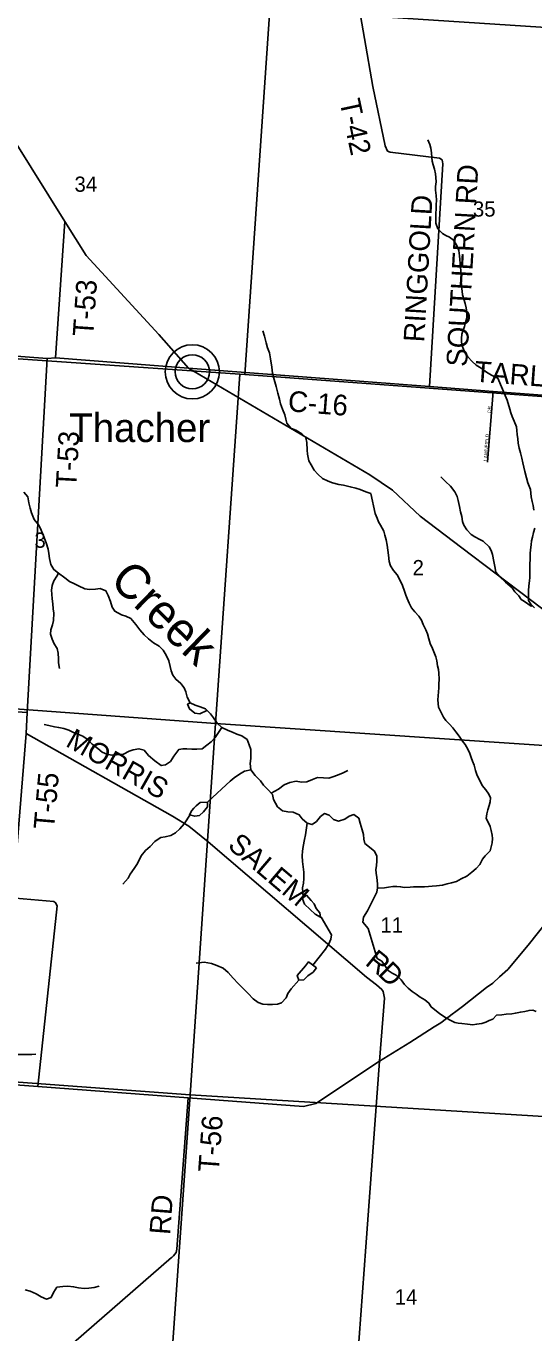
# Model space of a CAD drawing. Extents: x 1643459 to 2064572, y 425441 to 780708.
# Drawn here: x 1857784 to 1865157, y 555768 to 574746 of the extents above; entities that cross this region are included whole.
import ezdxf

# ---------------------------------------------------------------- set-up
doc = ezdxf.new("R2010")
doc.units = 0
for name, color, linetype in [('GE_P_Alignment_100_Curve_Data', 7, 'Continuous'), ('GM_X_Adjacent_County', 7, 'Continuous'), ('GM_X_City_Street', 7, 'Continuous'), ('GM_X_County', 7, 'Continuous'), ('GM_X_Interchange_Ramps', 7, 'Continuous'), ('GM_X_Major_River', 7, 'Continuous'), ('GM_X_Major_River_Text', 7, 'Continuous'), ('GM_X_Minor_Lake', 7, 'Continuous'), ('GM_X_Rail_Line', 7, 'Continuous'), ('GM_X_Section_Text', 7, 'Continuous'), ('GM_X_State_Route', 7, 'Continuous'), ('GM_X_Township', 7, 'Continuous'), ('GM_X_Township_ROW', 7, 'Continuous'), ('GM_X_Township_Subdivision_Text', 7, 'Continuous'), ('GM_X_US_Route', 7, 'Continuous'), ('RD_X_Text', 7, 'Continuous')]:
    doc.layers.add(name, color=color, linetype=linetype)

msp = doc.modelspace()

# ---------------------------------------------------------------- linework, layer by layer
at = {"layer": 'GE_P_Alignment_100_Curve_Data'}
for radius in [393, 249]:
    msp.add_circle((1860197, 569725), radius, dxfattribs=at)
at = {"layer": 'GM_X_City_Street'}
for points in [[(1872389, 576439), (1871789, 568904), (1871699, 568906), (1866325, 569307), (1864565, 569438), (1863642, 569513), (1860143, 569780), (1858213, 569927), (1858092, 569921), (1855712, 570098), (1855635, 570110), (1853339, 570225), (1852697, 570271), (1851365, 570353), (1851230, 570338), (1850122, 570435), (1850286, 573130), (1850599, 577831)], [(1843248, 570866), (1845450, 570731), (1847249, 570616), (1849898, 570458), (1849968, 570443), (1850122, 570435), (1851230, 570338), (1851365, 570353), (1852697, 570271), (1853339, 570225), (1855635, 570110), (1855712, 570098), (1858092, 569921), (1858213, 569927), (1860143, 569780), (1863642, 569513), (1864565, 569438), (1866325, 569307), (1871699, 568906), (1871789, 568904), (1871189, 560836), (1870936, 557440), (1870510, 551709)]]:
    msp.add_lwpolyline(points, dxfattribs=at)
at = {"layer": 'GM_X_County'}
msp.add_lwpolyline([(1864484, 568413), (1864565, 569438)], dxfattribs=at)
at = {"layer": 'GM_X_Major_River_Text'}
for points in [[(1863642, 569513), (1863833, 572748), (1863824, 572803), (1863786, 572829), (1863069, 572916), (1863033, 572931), (1863000, 573007), (1862819, 573867), (1862578, 575269), (1862531, 575351), (1862497, 575355), (1862375, 575348), (1862349, 575417), (1862453, 577912)], [(1858345, 571907), (1858213, 569927)], [(1858092, 569921), (1857801, 564776)], [(1849519, 565339), (1857801, 564776)], [(1857801, 564776), (1857787, 564473), (1859908, 563270), (1860145, 563129), (1860427, 562899), (1862727, 560936), (1862872, 560823), (1862949, 560753), (1862969, 560725), (1862986, 560630), (1862916, 559716)], [(1857787, 564473), (1857599, 562198), (1857594, 562116), (1857630, 562083), (1858187, 562031), (1858213, 562014), (1858233, 561970), (1857954, 559347)], [(1864004, 560421), (1864119, 560508), (1864470, 560783), (1864563, 560848), (1864658, 560940), (1864778, 561043), (1865072, 561400), (1865395, 561800), (1865696, 562158), (1865834, 562345), (1866017, 562519), (1866154, 562636), (1866330, 562797), (1866402, 562938), (1866626, 563225), (1867005, 563630), (1867749, 564341)], [(1857954, 559347), (1860135, 559183), (1861810, 559057), (1861992, 559098), (1862916, 559716), (1863358, 559984), (1863711, 560212), (1863808, 560273), (1863992, 560413), (1864004, 560421)], [(1849444, 559910), (1852612, 559726), (1854517, 559603), (1857954, 559347)], [(1862916, 559716), (1862715, 557017), (1862259, 550763)], [(1860135, 559183), (1859971, 556983), (1859965, 556933), (1859925, 556888), (1859898, 556864)], [(1859898, 556864), (1859897, 556864), (1857192, 554514), (1857090, 554421), (1856429, 554054), (1856379, 554026), (1856295, 554025), (1853603, 554223)]]:
    msp.add_lwpolyline(points, dxfattribs=at)
at = {"layer": 'GM_X_Minor_Lake'}
for points in [[(1855516, 570253), (1855571, 570155), (1855635, 570110), (1855712, 570098), (1858092, 569921), (1858213, 569927), (1860143, 569780)], [(1860143, 569780), (1863642, 569513), (1864565, 569438), (1866325, 569307), (1871699, 568906), (1871789, 568904), (1871877, 568896)]]:
    msp.add_lwpolyline(points, dxfattribs=at)
at = {"layer": 'GM_X_Rail_Line'}
msp.add_line((1860197, 569725), (1860197, 569725), dxfattribs=at)
at = {"layer": 'GM_X_State_Route'}
for points in [[(1861701, 580329), (1867222, 579986), (1866742, 574635), (1861324, 574987)], [(1855911, 575387), (1861324, 574987), (1860960, 569686), (1860886, 569691), (1855494, 570065)], [(1861324, 574987), (1866742, 574635), (1866313, 569289), (1860960, 569686)], [(1855494, 570065), (1860886, 569691), (1860536, 564618), (1855101, 565016), (1855414, 570061)], [(1860886, 569691), (1860960, 569686), (1866313, 569289), (1866393, 569280), (1866098, 564247), (1860536, 564618)], [(1855101, 565016), (1860536, 564618), (1860164, 559226), (1854721, 559628)], [(1866098, 564247), (1865614, 558892), (1860164, 559226), (1860536, 564618)], [(1854721, 559628), (1860164, 559226), (1859790, 553839), (1854349, 554212)], [(1860164, 559226), (1865614, 558892), (1865211, 553484), (1859790, 553839)]]:
    msp.add_lwpolyline(points, close=True, dxfattribs=at)
at = {"layer": 'GM_X_Township_Subdivision_Text'}
for points in [[(1860221, 563389), (1860188, 563353), (1860156, 563289), (1860232, 563271), (1860304, 563282), (1860362, 563334), (1860419, 563410), (1860419, 563473)], [(1860419, 563473), (1860313, 563469), (1860253, 563424)], [(1860253, 563424), (1860221, 563389)], [(1861853, 562124), (1861795, 562071), (1861827, 561992), (1861910, 561915), (1861982, 561851), (1862060, 561804), (1862050, 561870), (1861996, 561933), (1861967, 561999), (1861924, 562047)], [(1861924, 562047), (1861853, 562124)], [(1861841, 561098), (1861720, 560957), (1861742, 560891), (1861816, 560896), (1861874, 560954), (1861951, 561006), (1862000, 561071)], [(1862000, 561071), (1861886, 561155), (1861841, 561098)]]:
    msp.add_lwpolyline(points, dxfattribs=at)
at = {"layer": 'GM_X_US_Route'}
for points in [[(1864767, 569312), (1864633, 569632), (1864543, 569678), (1864471, 569722), (1864393, 569776), (1864319, 569821), (1864259, 569873), (1864197, 569945), (1864159, 569995), (1864135, 570052), (1864116, 570102), (1864108, 570156), (1864104, 570208), (1864112, 570274), (1864128, 570329), (1864150, 570383), (1864164, 570441), (1864182, 570511), (1864182, 570588), (1864174, 570654), (1864157, 570718), (1864141, 570782), (1864121, 570843), (1864115, 570899), (1864107, 570969), (1864101, 571056), (1864101, 571132), (1864095, 571190), (1864093, 571246), (1864087, 571300), (1864084, 571357), (1864078, 571409), (1864066, 571485), (1864032, 571570), (1863988, 571636), (1863934, 571680), (1863878, 571704), (1863828, 571732), (1863764, 571801), (1863732, 571885), (1863732, 571951), (1863734, 572025), (1863736, 572092), (1863738, 572148), (1863741, 572216), (1863737, 572288), (1863731, 572363), (1863729, 572417), (1863737, 572483), (1863735, 572548), (1863729, 572600), (1863715, 572666), (1863697, 572730), (1863681, 572784), (1863677, 572839), (1863672, 572905), (1863660, 572975), (1863646, 573027), (1863618, 573096)], [(1862791, 567957), (1862719, 567983), (1862635, 568018), (1862573, 568034), (1862490, 568057), (1862392, 568078), (1862326, 568090), (1862232, 568115), (1862168, 568137), (1862090, 568178), (1862022, 568237), (1861969, 568299), (1861925, 568374), (1861890, 568434), (1861870, 568529), (1861863, 568589), (1861859, 568697), (1861844, 568766), (1861788, 568826), (1861702, 568877), (1861628, 568908), (1861571, 568978), (1861553, 569040), (1861541, 569103), (1861508, 569185), (1861480, 569258), (1861461, 569328), (1861441, 569414), (1861416, 569513), (1861386, 569616), (1861361, 569706), (1861350, 569792), (1861332, 569913), (1861317, 569999), (1861289, 570074), (1861270, 570144), (1861244, 570241), (1861223, 570319)], [(1865158, 567716), (1865148, 567782), (1865134, 567844), (1865120, 567910), (1865106, 568015), (1865068, 568111), (1865050, 568184), (1865026, 568276), (1865010, 568341), (1864998, 568405), (1864980, 568471), (1864962, 568548), (1864942, 568616), (1864930, 568688), (1864922, 568752), (1864914, 568815), (1864908, 568871), (1864904, 568925), (1864870, 569008), (1864842, 569074), (1864824, 569132), (1864806, 569185), (1864767, 569312)], [(1865135, 566327), (1865117, 566320), (1865022, 566389), (1864972, 566419), (1864938, 566470), (1864881, 566530), (1864841, 566587), (1864744, 566672), (1864665, 566750), (1864607, 566817), (1864591, 566899), (1864575, 566970), (1864557, 567072), (1864537, 567128), (1864507, 567185), (1864420, 567264), (1864370, 567292), (1864301, 567327), (1864247, 567361), (1864184, 567430), (1864140, 567496), (1864122, 567553), (1864110, 567625), (1864092, 567693), (1864076, 567768), (1864056, 567856), (1864042, 567916), (1864010, 567983), (1863947, 568065), (1863873, 568134), (1863804, 568199)], [(1857751, 567979), (1857811, 567912), (1857824, 567822), (1857842, 567746), (1857863, 567679), (1857901, 567579), (1857970, 567496), (1858002, 567426), (1858037, 567345), (1858075, 567242), (1858102, 567152), (1858116, 567088), (1858123, 567015), (1858143, 566929), (1858186, 566852), (1858254, 566802), (1858344, 566731), (1858413, 566678), (1858487, 566648), (1858547, 566615), (1858635, 566576), (1858705, 566566), (1858793, 566569), (1858861, 566577), (1858943, 566544), (1858974, 566478), (1859010, 566391), (1859032, 566309), (1859073, 566247), (1859171, 566198), (1859233, 566175), (1859303, 566141), (1859378, 566054), (1859434, 565977), (1859497, 565905), (1859559, 565848), (1859633, 565791), (1859716, 565741), (1859776, 565684), (1859818, 565612), (1859855, 565529), (1859877, 565445), (1859890, 565382), (1859914, 565322), (1859956, 565261), (1860029, 565199), (1860077, 565134), (1860101, 565076), (1860122, 565001), (1860168, 564919), (1860237, 564886), (1860313, 564860), (1860391, 564829), (1860459, 564758), (1860504, 564698), (1860556, 564625), (1860624, 564559), (1860717, 564516), (1860779, 564491), (1860845, 564465), (1860917, 564438), (1860995, 564384), (1861022, 564309), (1861046, 564239), (1861047, 564169), (1861045, 564110), (1861037, 564038), (1861046, 563946), (1861110, 563861), (1861185, 563784), (1861233, 563724), (1861292, 563657), (1861360, 563587), (1861376, 563512), (1861435, 563408), (1861505, 563349), (1861585, 563334), (1861661, 563328), (1861750, 563291), (1861794, 563231)], [(1862854, 567670), (1862791, 567957)], [(1862884, 562224), (1862987, 562229), (1863044, 562239), (1863111, 562250), (1863169, 562252), (1863222, 562246), (1863280, 562235), (1863359, 562241), (1863410, 562244), (1863486, 562244), (1863567, 562247), (1863626, 562251), (1863682, 562254), (1863743, 562260), (1863830, 562271), (1863900, 562287), (1863963, 562302), (1864032, 562324), (1864103, 562362), (1864186, 562403), (1864254, 562461), (1864321, 562514), (1864370, 562570), (1864412, 562646), (1864449, 562698), (1864522, 562768), (1864538, 562828), (1864550, 562886), (1864556, 562948), (1864552, 562998), (1864538, 563064), (1864524, 563123), (1864496, 563173), (1864466, 563237), (1864476, 563304), (1864489, 563362), (1864507, 563428), (1864523, 563480), (1864529, 563538), (1864501, 563592), (1864459, 563653), (1864408, 563717), (1864370, 563792), (1864336, 563862), (1864310, 563937), (1864292, 564013), (1864266, 564071), (1864248, 564122), (1864226, 564182), (1864198, 564244), (1864157, 564311), (1864123, 564363), (1864073, 564432), (1864024, 564498), (1863978, 564553), (1863930, 564609), (1863881, 564660), (1863845, 564710), (1863803, 564795), (1863771, 564853), (1863763, 564962), (1863767, 565022), (1863771, 565076), (1863775, 565138), (1863779, 565190), (1863782, 565264), (1863776, 565349), (1863770, 565403), (1863760, 565455), (1863746, 565529), (1863734, 565586), (1863686, 565706), (1863651, 565779), (1863633, 565847), (1863611, 565922), (1863587, 565978), (1863549, 566056), (1863525, 566117), (1863485, 566177), (1863428, 566238), (1863380, 566300), (1863346, 566367), (1863316, 566433), (1863298, 566483), (1863277, 566542), (1863251, 566620), (1863213, 566705), (1863171, 566777), (1863121, 566842), (1863076, 566908), (1863058, 566971), (1863044, 567063), (1863036, 567135), (1863028, 567206), (1863012, 567286), (1862992, 567352), (1862976, 567413), (1862932, 567497), (1862902, 567547), (1862880, 567600), (1862854, 567670)], [(1865165, 566297), (1865111, 566350), (1865079, 566402), (1865081, 566475), (1865081, 566545), (1865083, 566619), (1865094, 566689), (1865096, 566739), (1865096, 566892), (1865098, 566942), (1865102, 566994), (1865104, 567086), (1865109, 567138), (1865117, 567214), (1865125, 567271), (1865139, 567323), (1865154, 567391), (1865170, 567455)], [(1858254, 566802), (1858228, 566758), (1858187, 566688), (1858163, 566620), (1858153, 566555), (1858158, 566495), (1858164, 566427), (1858171, 566357), (1858179, 566282), (1858185, 566222), (1858180, 566114), (1858168, 566052), (1858141, 565978), (1858139, 565913), (1858160, 565843), (1858192, 565774), (1858234, 565708), (1858249, 565640), (1858255, 565559), (1858256, 565501), (1858270, 565419)], [(1860168, 564919), (1860129, 564897), (1860155, 564829), (1860235, 564766), (1860307, 564759), (1860409, 564805)], [(1860624, 564559), (1860589, 564503), (1860529, 564413), (1860470, 564351), (1860410, 564303), (1860340, 564251), (1860262, 564244), (1860192, 564246), (1860120, 564251), (1860060, 564251), (1860001, 564240), (1859927, 564142), (1859882, 564068), (1859806, 564018), (1859746, 564006), (1859654, 564075), (1859563, 564154), (1859497, 564231), (1859421, 564251), (1859339, 564236), (1859279, 564214), (1859197, 564172), (1859095, 564161), (1859031, 564160), (1858957, 564172), (1858889, 564203), (1858823, 564253), (1858743, 564320), (1858686, 564380), (1858606, 564433), (1858534, 564462), (1858470, 564488), (1858402, 564519), (1858331, 564547), (1858257, 564558), (1858195, 564570), (1858113, 564589), (1858045, 564603)], [(1861046, 563946), (1860954, 563924), (1860884, 563881), (1860807, 563829), (1860747, 563781), (1860687, 563725), (1860622, 563666), (1860556, 563604), (1860418, 563473)], [(1861343, 563608), (1861447, 563664), (1861533, 563726), (1861611, 563762), (1861707, 563779), (1861783, 563767), (1861859, 563772), (1861942, 563806), (1862016, 563833), (1862100, 563827), (1862182, 563824), (1862252, 563848), (1862328, 563877), (1862390, 563899), (1862457, 563933)], [(1860169, 563300), (1860081, 563161), (1860016, 563087), (1859952, 563030), (1859884, 562990), (1859804, 562972), (1859740, 562963), (1859671, 562917), (1859651, 562903), (1859583, 562831), (1859518, 562772), (1859454, 562696), (1859399, 562586), (1859355, 562514), (1859296, 562432), (1859268, 562374), (1859189, 562284)], [(1861794, 563231), (1861864, 563168), (1861938, 563149), (1862000, 563197), (1862058, 563267), (1862119, 563309), (1862185, 563288), (1862246, 563222), (1862318, 563201), (1862414, 563227), (1862475, 563274), (1862545, 563296), (1862613, 563241), (1862636, 563171), (1862666, 563074), (1862681, 563004), (1862687, 562936), (1862704, 562874)], [(1861864, 563168), (1861851, 563068), (1861843, 563001), (1861828, 562931), (1861808, 562833), (1861799, 562765), (1861793, 562697), (1861798, 562614), (1861806, 562536), (1861815, 562460), (1861815, 562365), (1861810, 562301), (1861796, 562229), (1861809, 562094)], [(1862704, 562874), (1862845, 562762), (1862879, 562691), (1862879, 562625), (1862871, 562551), (1862863, 562497), (1862865, 562445), (1862875, 562380), (1862885, 562288), (1862884, 562230), (1862876, 562166), (1862848, 562108), (1862742, 561899)], [(1862069, 561806), (1862216, 561548), (1862210, 561488), (1862181, 561418), (1862129, 561340), (1861949, 561106)], [(1862742, 561899), (1862684, 561806), (1862673, 561734), (1862750, 561641)], [(1862750, 561641), (1862882, 561205), (1862949, 561164), (1862993, 561102), (1863043, 561033), (1863098, 560993), (1863158, 560964), (1863229, 560896), (1863279, 560827), (1863334, 560772), (1863390, 560728), (1863447, 560689), (1863507, 560641), (1863574, 560606), (1863634, 560558), (1863666, 560503), (1863719, 560459), (1863787, 560404), (1863862, 560355), (1863943, 560307), (1864007, 560276), (1864058, 560264), (1864110, 560259), (1864191, 560249), (1864270, 560244), (1864326, 560250), (1864399, 560263), (1864458, 560281), (1864510, 560305), (1864561, 560324), (1864615, 560382), (1864690, 560388), (1864753, 560395), (1864836, 560401), (1864890, 560412), (1864961, 560426), (1865028, 560437), (1865088, 560451), (1865141, 560456), (1865191, 560436)], [(1861742, 560891), (1861635, 560763), (1861583, 560695), (1861560, 560635), (1861492, 560561), (1861434, 560542), (1861360, 560536), (1861288, 560536), (1861222, 560541), (1861154, 560567), (1861082, 560618), (1861008, 560695), (1860931, 560772), (1860861, 560842), (1860790, 560917), (1860716, 561000), (1860646, 561064), (1860553, 561105), (1860477, 561134), (1860371, 561150), (1860253, 561137)], [(1857646, 559811), (1857868, 559810), (1857926, 559814)], [(1857771, 556391), (1857843, 556374), (1857929, 556335), (1858002, 556293), (1858082, 556258), (1858146, 556280), (1858181, 556352), (1858231, 556430), (1858315, 556441), (1858391, 556447), (1858473, 556438), (1858545, 556424), (1858629, 556411), (1858693, 556415), (1858771, 556426), (1858846, 556448)]]:
    msp.add_lwpolyline(points, dxfattribs=at)
at = {"layer": 'RD_X_Text'}
msp.add_lwpolyline([(1855870, 574227), (1856197, 573927), (1857624, 573064), (1858345, 571907), (1858655, 571415), (1859710, 570268), (1860143, 569780), (1862774, 568227), (1863103, 568005), (1863506, 567628), (1864111, 567169), (1867599, 564526), (1867749, 564341), (1869646, 562419), (1870438, 561665)], dxfattribs=at)

# ---------------------------------------------------------------- texts
at = {"layer": 'GM_X_Adjacent_County'}
for s, p in [('34', (1858486, 572340)), ('35', (1864272, 571979)), ('3', (1857905, 567170)), ('2', (1863396, 566771)), ('11', (1862930, 561582)), ('14', (1863137, 556180))]:
    msp.add_text(s, height=221, rotation=0, dxfattribs=at).set_placement(p)
at = {"layer": 'GM_X_Interchange_Ramps'}
msp.add_text('Creek', height=500, rotation=315.8555, dxfattribs=at).set_placement((1858980, 566672))
at = {"layer": 'GM_X_Major_River'}
for s, rotation, p in [('T-42', 282.0703, (1862333, 573656)), ('SOUTHERN RD', 86.7439, (1864185, 569793)), ('RINGGOLD', 86.703, (1863564, 570150)), ('T-53', 86.1149, (1858759, 570232)), ('T-53', 86.8205, (1858513, 568034)), ('MORRIS', 330.3883, (1858342, 564298)), ('T-55', 85.0303, (1858190, 563072)), ('SALEM', 319.5907, (1860696, 562824)), ('R', 320.9026, (1862692, 561123)), ('D', 316.2829, (1862878, 560972)), ('T-56', 85.7384, (1860580, 558093)), ('RD', 85.5622, (1859873, 557186))]:
    msp.add_text(s, height=300, rotation=rotation, dxfattribs=at).set_placement(p)
at = {"layer": 'GM_X_Section_Text'}
for s, rotation, p in [('TARLTON', 355.7251, (1864285, 569584)), ('C-16', 355.522, (1861578, 569153))]:
    msp.add_text(s, height=300, rotation=rotation, dxfattribs=at).set_placement(p)
at = {"layer": 'GM_X_Township'}
for s, rotation, p in [('DR', 86.9775, (1864535, 569128)), ('LAWNFIELD', 85.7658, (1864478, 568428))]:
    msp.add_text(s, height=50, rotation=rotation, dxfattribs=at).set_placement(p)
at = {"layer": 'GM_X_Township_ROW'}
msp.add_text('Thacher', height=417, rotation=0, dxfattribs=at).set_placement((1858411, 568705))

doc.saveas('drawing.dxf')
